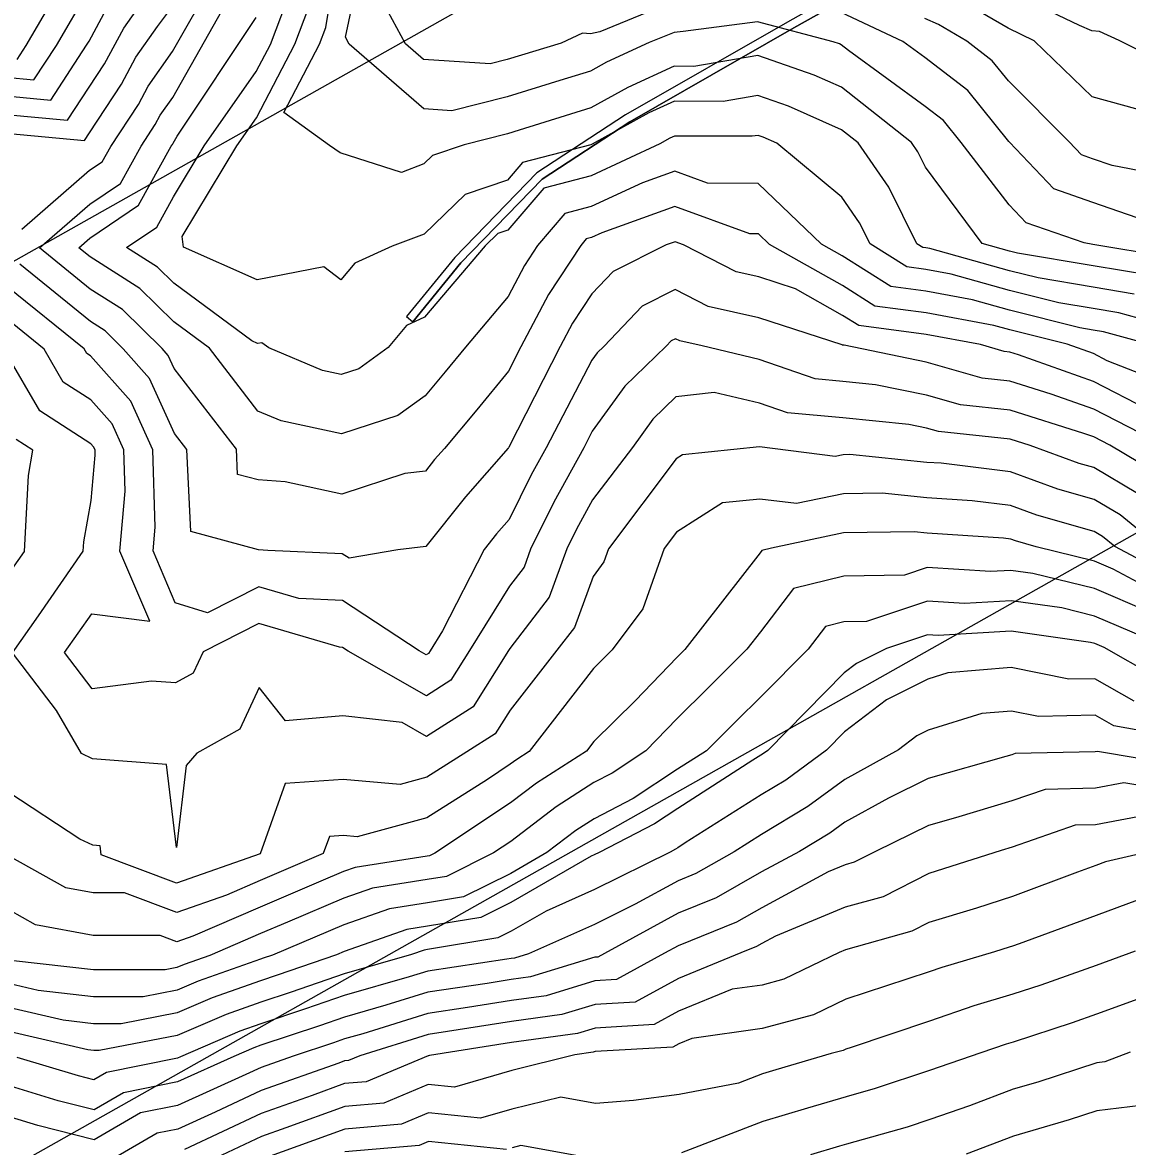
# Model space of a CAD drawing. Extents: x 42655 to 43811, y -141820 to -141156.
# Drawn here: x 43069.4 to 43136.6, y -141641 to -141572.6 of the extents above; entities that cross this region are included whole.
import ezdxf

# ---------------------------------------------------------------- set-up
doc = ezdxf.new("R2010")
doc.units = 0
for name, color, linetype in [('D-STR-HTXT', 7, 'Continuous'), ('ZE_HICN', 7, 'Continuous'), ('ZE_LWCN', 7, 'Continuous'), ('地形', 7, 'Continuous'), ('現況水路ﾊｯﾁ', 7, 'Continuous')]:
    doc.layers.add(name, color=color, linetype=linetype)

msp = doc.modelspace()

# ---------------------------------------------------------------- linework, layer by layer
at = {"layer": 'D-STR-HTXT'}
for p, q in [((43148.457, -141542.195), (42816.396, -141729.579)), ((43172.046, -141583.999), (42839.986, -141771.382))]:
    msp.add_line(p, q, dxfattribs=at)
at = {"layer": 'ZE_HICN'}
for points in [[(43069.335, -141585.165), (43073.46, -141581.577), (43074.227, -141581.058), (43074.744, -141580.124), (43076.425, -141577.567), (43077.016, -141576.46), (43078.514, -141574.335), (43079.235, -141573.06), (43082.253, -141567.763)], [(43137.998, -141587.975), (43134.547, -141587.4), (43129.945, -141586.621), (43129.454, -141586.498), (43127.798, -141586.037), (43124.342, -141581.388), (43123.875, -141580.453), (43123.492, -141579.895), (43119.231, -141576.523), (43117.562, -141575.777), (43114.133, -141574.58), (43110.25, -141575.249), (43109.048, -141575.245), (43106.216, -141576.539), (43103.972, -141577.782), (43099.61, -141579.135), (43098.891, -141579.356), (43096.259, -141580.023), (43094.341, -141580.677), (43093.811, -141581.19), (43092.44, -141581.705), (43088.72, -141580.526), (43088.054, -141580.061), (43085.275, -141578.07), (43087.45, -141573.901), (43087.838, -141572.875), (43088.661, -141567.948)], [(43069.044, -141574.84), (43069.604, -141573.985), (43072.7, -141568.655)], [(43139.579, -141575.378), (43136.132, -141573.673), (43134.934, -141573.129), (43134.479, -141573.084), (43133.724, -141572.771), (43129.38, -141570.669)], [(43137.882, -141596.142), (43134.58, -141594.437), (43130.001, -141592.816), (43129.483, -141592.653), (43129.135, -141592.615), (43127.693, -141592.201), (43124.39, -141591.583), (43120.287, -141591.038), (43119.296, -141590.415), (43116.433, -141588.795), (43114.197, -141588.072), (43112.828, -141587.764), (43109.62, -141586.123), (43109.098, -141585.932), (43108.554, -141586.128), (43105.335, -141587.737), (43104.025, -141589.112), (43102.856, -141590.891), (43102.105, -141592.321), (43098.981, -141598.452), (43098.962, -141598.475), (43098.942, -141598.498), (43096.347, -141601.467), (43093.921, -141604.5), (43092.226, -141604.692), (43089.251, -141605.209), (43088.834, -141604.937), (43084.311, -141604.729), (43083.745, -141604.69), (43079.623, -141603.574), (43079.381, -141598.59), (43078.624, -141597.606), (43077.11, -141594.252), (43075.499, -141592.445), (43074.402, -141591.365), (43073.503, -141590.796), (43069.213, -141587.298)], [(43139.725, -141606.548), (43135.879, -141604.487), (43135.129, -141603.88), (43134.623, -141603.58), (43131.122, -141602.581), (43129.527, -141601.999), (43127.199, -141601.71), (43124.436, -141601.525), (43121.706, -141601.248), (43119.347, -141601.282), (43116.486, -141601.884), (43114.26, -141601.603), (43111.984, -141601.841), (43109.181, -141603.63), (43108.44, -141604.616), (43107.144, -141608.291), (43105.263, -141610.794), (43104.132, -141611.916), (43100.218, -141616.98), (43099.464, -141617.461), (43099.071, -141617.762), (43097.676, -141618.687), (43093.998, -141621.019), (43089.755, -141622.175), (43088.915, -141622.1), (43088.058, -141622.162), (43087.687, -141623.202), (43083.84, -141624.837), (43081.784, -141625.724), (43078.76, -141626.788), (43075.585, -141625.582), (43073.666, -141625.582), (43072.012, -141625.277), (43068.568, -141623.357)], [(43137.06, -141613.914), (43134.665, -141612.547), (43133.081, -141612.582), (43129.573, -141611.87), (43125.718, -141612.189), (43124.488, -141612.571), (43121.977, -141613.83), (43119.415, -141615.779), (43118.317, -141616.895), (43115.84, -141618.723), (43114.345, -141619.621), (43109.725, -141622.547), (43109.272, -141622.838), (43109.131, -141622.931), (43108.799, -141623.103), (43104.195, -141625.39), (43101.259, -141626.702), (43099.119, -141627.933), (43098.313, -141628.336), (43094.036, -141629.036), (43093.817, -141629.071), (43093.057, -141629.339), (43088.955, -141630.522), (43085.738, -141631.634), (43083.874, -141632.254), (43081.763, -141632.994), (43078.796, -141634.273), (43074.035, -141635.199), (43073.712, -141635.199), (43073.351, -141635.158), (43068.618, -141634.054)], [(43138.469, -141622.963), (43135.315, -141623.702), (43134.718, -141623.927), (43133.609, -141624.332), (43129.639, -141625.814), (43127.444, -141626.516), (43124.558, -141627.396), (43123.515, -141627.93), (43119.477, -141629.06), (43119.097, -141629.217), (43115.728, -141630.844), (43114.399, -141631.205), (43112.573, -141631.461), (43109.318, -141632.793), (43107.823, -141633.617), (43104.235, -141633.826), (43103.162, -141634.153), (43099.151, -141634.706), (43094.15, -141635.497), (43094.082, -141635.516), (43094.066, -141635.515), (43090.292, -141637.098), (43088.986, -141637.21), (43087.012, -141637.925), (43083.906, -141639.024), (43079.241, -141641.229)], [(43137.463, -141638.534), (43134.788, -141638.869), (43133.095, -141639.422), (43129.707, -141640.408), (43126.827, -141641.506)]]:
    msp.add_lwpolyline(points, dxfattribs=at)
at = {"layer": 'ZE_LWCN'}
for points in [[(43138.935, -141586.83), (43134.541, -141586.097), (43134.016, -141586.008), (43130.481, -141584.772), (43129.441, -141583.68), (43126.511, -141579.881), (43125.436, -141578.545), (43124.325, -141577.688), (43119.66, -141574.283), (43119.219, -141573.934), (43119.11, -141573.885), (43118.736, -141573.755), (43114.124, -141572.533), (43109.587, -141573.134), (43109.039, -141573.193), (43107.534, -141573.807), (43104.93, -141574.996), (43103.961, -141575.533), (43102.078, -141576.117), (43098.88, -141577.098), (43095.508, -141577.953), (43093.796, -141577.84), (43089.269, -141573.893), (43089.041, -141573.465), (43090.248, -141567.726)], [(43139.67, -141594.857), (43135.41, -141593.177), (43134.572, -141592.744), (43132.967, -141592.176), (43129.477, -141591.303), (43128.517, -141591.036), (43124.384, -141590.263), (43121.26, -141589.849), (43119.288, -141588.607), (43114.851, -141586.098), (43114.184, -141585.457), (43113.648, -141585.453), (43109.088, -141583.785), (43104.634, -141585.387), (43104.009, -141585.678), (43103.688, -141585.761), (43103.355, -141586.152), (43101.394, -141589.137), (43099.716, -141592.332), (43098.959, -141593.818), (43097.038, -141596.167), (43095.058, -141598.516), (43094.459, -141599.201), (43093.899, -141599.902), (43092.649, -141600.043), (43088.818, -141601.313), (43085.372, -141600.556), (43083.725, -141600.44), (43082.466, -141600.099), (43082.392, -141598.576), (43078.605, -141593.656), (43078.247, -141592.862), (43077.866, -141592.434), (43075.463, -141590.068), (43073.494, -141588.82), (43070.41, -141586.307), (43073.47, -141583.645), (43075.332, -141582.384), (43076.587, -141580.115), (43077.452, -141578.799), (43077.757, -141578.23), (43078.528, -141577.137), (43082.912, -141569.376)], [(43068.345, -141575.909), (43070.069, -141576.07), (43071.441, -141573.976), (43073.409, -141570.589)], [(43139.653, -141591.244), (43136.124, -141590.267), (43134.559, -141590.006), (43132.472, -141589.652), (43129.465, -141588.901), (43125.913, -141587.912), (43124.371, -141587.624), (43123.206, -141587.469), (43120.981, -141586.069), (43120.337, -141584.78), (43119.262, -141583.211), (43115.302, -141579.933), (43114.468, -141579.56), (43114.156, -141579.452), (43113.803, -141579.512), (43109.068, -141579.495), (43108.788, -141579.623), (43108.168, -141579.967), (43103.991, -141581.909), (43101.104, -141582.661), (43098.919, -141585.227), (43098.308, -141585.435), (43097.539, -141586.179), (43093.855, -141590.531), (43092.758, -141591.033), (43091.638, -141592.37), (43089.847, -141593.668), (43088.783, -141594.014), (43087.643, -141593.768), (43084.372, -141592.404), (43083.952, -141592.084), (43083.686, -141592.136), (43083.329, -141591.977), (43078.581, -141588.456), (43077.584, -141587.475), (43075.703, -141586.282), (43077.543, -141585.035), (43078.556, -141583.204), (43080.425, -141580.097), (43083.608, -141575.559), (43084.466, -141573.915), (43085.787, -141570.414)], [(43068.351, -141577.044), (43071.095, -141577.3), (43073.277, -141573.968), (43073.423, -141573.717), (43074.795, -141571.15)], [(43109.03, -141571.297), (43104.513, -141573.14), (43103.951, -141573.266), (43103.46, -141573.232), (43102.158, -141573.832), (43098.87, -141574.841), (43097.839, -141575.102), (43093.782, -141574.834), (43092.684, -141573.877), (43091.115, -141570.929)], [(43138.186, -141578.124), (43134.498, -141577.099), (43130.967, -141573.697), (43129.391, -141572.934), (43126.392, -141571.177)], [(43068.356, -141578.179), (43072.12, -141578.53), (43073.436, -141576.521), (43074.37, -141575.101), (43075.535, -141572.92), (43076.509, -141571.54)], [(43068.361, -141579.314), (43073.146, -141579.761), (43073.449, -141579.297), (43075.397, -141576.334), (43076.276, -141574.69), (43077.586, -141572.832), (43078.502, -141571.598)], [(43137.061, -141589.121), (43134.553, -141588.703), (43131.208, -141588.136), (43129.46, -141587.699), (43124.611, -141586.35), (43124.365, -141586.304), (43124.179, -141586.28), (43123.824, -141586.056), (43122.106, -141582.616), (43120.251, -141579.91), (43119.243, -141579.112), (43116.015, -141577.668), (43114.145, -141577.016), (43112.026, -141577.381), (43109.058, -141577.37), (43107.502, -141578.081), (43104.064, -141579.986), (43103.982, -141580.024), (43099.812, -141581.111), (43098.904, -141582.176), (43096.325, -141583.056), (43093.831, -141585.469), (43091.869, -141586.206), (43089.6, -141587.244), (43088.756, -141588.25), (43087.727, -141587.467), (43083.668, -141588.26), (43079.174, -141586.266), (43079.099, -141585.622), (43082.428, -141580.088), (43083.622, -141578.386), (43085.958, -141573.908), (43086.812, -141571.644)], [(43138.822, -141585.015), (43134.529, -141583.535), (43132.167, -141582.71), (43129.459, -141579.867), (43129.423, -141579.83), (43126.924, -141576.725), (43124.311, -141574.711), (43122.973, -141573.735), (43119.209, -141571.967)], [(43137.861, -141592.153), (43135.187, -141591.412), (43134.565, -141591.308), (43133.735, -141591.168), (43129.471, -141590.102), (43127.215, -141589.474), (43124.377, -141588.943), (43122.233, -141588.659), (43119.279, -141586.8), (43118.012, -141586.083), (43114.17, -141582.391), (43111.076, -141582.369), (43109.078, -141581.637), (43107.126, -141582.34), (43104, -141583.793), (43102.396, -141584.211), (43100.733, -141586.164), (43099.932, -141587.383), (43098.938, -141589.277), (43096.35, -141592.348), (43095.114, -141593.859), (43093.878, -141595.326), (43092.227, -141596.523), (43088.8, -141597.639), (43085.126, -141596.846), (43083.705, -141596.253), (43080.766, -141592.421), (43078.592, -141590.808), (43076.523, -141588.771), (43073.485, -141586.845), (43072.81, -141586.295), (43073.48, -141585.713), (43076.437, -141583.709), (43078.431, -141580.106), (43078.48, -141580.032), (43078.497, -141580), (43078.541, -141579.938), (43078.789, -141579.499), (43083.593, -141572.281)], [(43139.61, -141582.04), (43135.721, -141581.294), (43134.516, -141580.879), (43133.854, -141580.647), (43133.094, -141579.85), (43129.406, -141576.14), (43128.412, -141574.905), (43126.869, -141573.716), (43125.143, -141572.705), (43124.299, -141572.343)], [(43138.811, -141598.311), (43134.588, -141596.13), (43131.999, -141595.214), (43129.491, -141594.423), (43127.803, -141594.243), (43124.398, -141593.263), (43119.401, -141592.239), (43119.314, -141592.228), (43119.305, -141592.222), (43119.276, -141592.206), (43114.208, -141590.567), (43111.107, -141589.868), (43109.112, -141588.847), (43107.099, -141589.853), (43104.762, -141592.308), (43104.361, -141592.697), (43104.044, -141593.136), (43101.25, -141598.487), (43100.346, -141600.136), (43099.001, -141602.856), (43098.236, -141603.732), (43097.487, -141604.668), (43094.943, -141609.634), (43094.189, -141610.846), (43094.086, -141611.01), (43093.952, -141611.095), (43093.519, -141610.849), (43088.848, -141607.79), (43086.193, -141607.668), (43083.756, -141606.943), (43080.634, -141608.536), (43078.672, -141607.934), (43077.324, -141604.762), (43077.451, -141603.309), (43077.308, -141598.6), (43075.973, -141595.642), (43073.513, -141592.883), (43073.282, -141592.734), (43073.122, -141592.457), (43068.405, -141588.63)], [(43138.331, -141599.964), (43135.57, -141598.326), (43134.596, -141597.823), (43133.998, -141597.611), (43129.5, -141596.194), (43126.472, -141595.871), (43124.407, -141595.277), (43121.307, -141594.642), (43119.315, -141594.435), (43117.629, -141594.288), (43114.22, -141593.114), (43110.752, -141592.28), (43109.386, -141591.972), (43109.126, -141591.839), (43108.864, -141591.97), (43108.559, -141592.29), (43106.05, -141594.722), (43104.064, -141597.476), (43103.542, -141598.477), (43101.726, -141601.791), (43100.309, -141604.654), (43099.914, -141605.745), (43099.02, -141606.905), (43096.578, -141610.835), (43095.444, -141612.638), (43093.963, -141613.58), (43089.207, -141610.869), (43088.861, -141610.643), (43088.665, -141610.634), (43083.766, -141609.175), (43080.367, -141610.911), (43079.766, -141612.214), (43078.695, -141612.807), (43077.23, -141612.699), (43073.608, -141613.164), (43071.923, -141610.95), (43073.587, -141608.593), (43077.118, -141609.037), (43075.305, -141604.772), (43075.623, -141601.117), (43075.547, -141598.608), (43074.836, -141597.032), (43073.526, -141595.563), (43071.853, -141594.482), (43070.687, -141592.468), (43068.414, -141590.624)], [(43137.263, -141601.27), (43134.604, -141599.692), (43133.697, -141599.433), (43130.727, -141598.349), (43129.508, -141597.965), (43125.141, -141597.499), (43124.417, -141597.291), (43123.33, -141597.068), (43119.325, -141596.651), (43115.937, -141596.357), (43114.233, -141595.77), (43111.479, -141595.108), (43109.143, -141595.387), (43107.739, -141596.748), (43106.502, -141598.463), (43104.084, -141601.659), (43103.105, -141603.445), (43102.512, -141604.644), (43101.446, -141607.583), (43099.038, -141610.709), (43098.967, -141610.823), (43096.801, -141614.266), (43093.975, -141616.065), (43092.484, -141615.215), (43088.881, -141614.808), (43085.389, -141615.118), (43083.784, -141613.075), (43082.609, -141615.625), (43079.987, -141617.075), (43079.343, -141617.835), (43078.742, -141622.833), (43078.148, -141617.774), (43073.628, -141617.421), (43072.963, -141617.108), (43071.434, -141614.474), (43068.762, -141610.965), (43070.349, -141608.717), (43073.067, -141604.782), (43073.098, -141604.214), (43073.554, -141601.699), (43073.796, -141598.924), (43073.787, -141598.616), (43073.699, -141598.423), (43073.538, -141598.242), (43070.424, -141596.23), (43068.424, -141592.776)], [(43068.487, -141606.242), (43069.484, -141604.799), (43069.731, -141600.176), (43070.011, -141598.634), (43068.995, -141597.977)], [(43138.543, -141604.475), (43136.196, -141602.575), (43134.614, -141601.636), (43132.41, -141601.007), (43129.517, -141599.952), (43125.297, -141599.428), (43124.426, -141599.37), (43119.745, -141598.896), (43119.336, -141598.902), (43118.839, -141599.007), (43114.245, -141598.426), (43109.547, -141598.918), (43109.161, -141599.165), (43105.048, -141604.632), (43104.764, -141605.436), (43104.106, -141606.312), (43102.978, -141609.421), (43101.908, -141610.81), (43099.056, -141614.468), (43098.158, -141615.895), (43096.425, -141616.998), (43093.987, -141618.544), (43092.363, -141618.987), (43088.899, -141618.677), (43085.365, -141618.931), (43083.832, -141623.22), (43078.752, -141625.007), (43074.164, -141623.265), (43074.101, -141622.723), (43073.653, -141622.688), (43072.863, -141622.316), (43068.55, -141619.469)], [(43139.732, -141607.991), (43135.776, -141605.872), (43134.631, -141605.381), (43131.079, -141604.51), (43129.835, -141604.155), (43129.537, -141604.046), (43129.101, -141603.992), (43124.447, -141603.679), (43123.666, -141603.6), (43119.358, -141603.661), (43114.968, -141604.586), (43114.39, -141604.728), (43114.276, -141604.878), (43109.705, -141610.773), (43109.436, -141611.04), (43109.217, -141611.258), (43106.685, -141613.869), (43104.153, -141616.381), (43103.703, -141616.964), (43100.665, -141618.902), (43099.082, -141620.114), (43094.474, -141623.17), (43094.144, -141623.335), (43094.009, -141623.357), (43089.632, -141624.05), (43088.925, -141624.299), (43087.538, -141624.885), (43083.847, -141626.455), (43079.735, -141628.229), (43078.769, -141628.569), (43077.754, -141628.184), (43073.679, -141628.182), (43070.166, -141627.535), (43068.583, -141626.653)], [(43137.944, -141608.473), (43134.639, -141607.055), (43130.888, -141606.136), (43129.545, -141605.947), (43128.31, -141606.02), (43124.456, -141605.774), (43123.065, -141606.236), (43119.371, -141606.294), (43116.321, -141607.044), (43114.298, -141609.692), (43113.474, -141610.755), (43111.136, -141613.08), (43109.235, -141614.97), (43107.318, -141616.947), (43105.274, -141618.304), (43104.165, -141618.877), (43101.866, -141620.343), (43099.093, -141622.466), (43098.057, -141623.153), (43095.186, -141624.585), (43094.016, -141624.777), (43090.678, -141625.305), (43088.933, -141625.92), (43085.507, -141627.37), (43083.855, -141628.072), (43080.785, -141629.397), (43079.222, -141629.945), (43078.776, -141630.137), (43078.061, -141630.276), (43073.689, -141630.282), (43068.823, -141629.726)], [(43139.089, -141610.635), (43134.647, -141608.73), (43132.641, -141608.238), (43129.554, -141607.803), (43126.714, -141607.971), (43124.466, -141607.828), (43120.754, -141609.061), (43119.384, -141609.082), (43118.252, -141609.361), (43117.2, -141610.738), (43114.317, -141613.647), (43112.836, -141615.119), (43111.015, -141616.93), (43109.249, -141618.06), (43106.56, -141619.846), (43104.175, -141621.077), (43103.068, -141621.784), (43101.299, -141623.138), (43099.102, -141624.402), (43096.228, -141625.835), (43094.023, -141626.196), (43091.725, -141626.56), (43088.941, -141627.542), (43084.599, -141629.379), (43084.024, -141629.578), (43083.862, -141629.631), (43080.069, -141630.961), (43078.783, -141631.515), (43076.719, -141631.917), (43073.696, -141631.921), (43070.332, -141631.536), (43068.604, -141631.133)], [(43138.297, -141612.402), (43135.234, -141610.653), (43134.655, -141610.405), (43134.393, -141610.341), (43129.563, -141609.659), (43125.118, -141609.923), (43124.476, -141609.882), (43121.967, -141610.715), (43120.143, -141611.63), (43119.398, -141612.197), (43114.759, -141616.912), (43114.494, -141617.108), (43114.333, -141617.204), (43113.839, -141617.518), (43109.26, -141620.449), (43107.846, -141621.388), (43104.487, -141623.123), (43104.185, -141623.273), (43103.993, -141623.358), (43099.111, -141626.168), (43097.27, -141627.085), (43094.029, -141627.616), (43092.771, -141627.816), (43088.948, -141629.164), (43088.483, -141629.361), (43084.881, -141630.606), (43083.868, -141630.943), (43080.916, -141631.977), (43078.789, -141632.894), (43075.377, -141633.558), (43073.704, -141633.56), (43071.842, -141633.347), (43068.611, -141632.594)], [(43139.77, -141616.119), (43135.823, -141615.427), (43134.675, -141614.772), (43131.227, -141614.848), (43129.586, -141614.515), (43127.781, -141614.664), (43124.503, -141615.684), (43123.812, -141616.03), (43122.701, -141616.875), (43119.429, -141618.684), (43117.187, -141620.339), (43114.356, -141622.037), (43112.704, -141623.084), (43110.37, -141624.417), (43109.281, -141624.858), (43106.67, -141626.283), (43104.205, -141627.508), (43100.181, -141629.306), (43099.336, -141629.563), (43099.127, -141629.592), (43098.861, -141629.634), (43094.042, -141630.353), (43092.918, -141630.704), (43088.961, -141631.845), (43086.595, -141632.662), (43083.88, -141633.565), (43082.611, -141634.01), (43078.996, -141635.568), (43078.802, -141635.655), (43074.494, -141636.529), (43073.72, -141636.978), (43072.776, -141636.739), (43069.054, -141635.614)], [(43139.778, -141617.805), (43134.813, -141616.972), (43134.686, -141616.996), (43129.815, -141617.104), (43129.598, -141617.18), (43129.231, -141617.29), (43124.517, -141618.635), (43122.096, -141619.817), (43119.441, -141621.284), (43118.534, -141621.954), (43116.681, -141623.066), (43114.367, -141624.318), (43111.603, -141625.896), (43109.29, -141626.833), (43104.799, -141629.284), (43104.396, -141629.506), (43104.215, -141629.517), (43100.292, -141630.711), (43099.133, -141630.871), (43097.659, -141631.103), (43094.048, -141631.642), (43091.501, -141632.436), (43088.967, -141633.167), (43087.452, -141633.691), (43083.887, -141634.876), (43083.458, -141635.027), (43082.237, -141635.553), (43078.809, -141637.095), (43075.522, -141637.762), (43073.728, -141638.801), (43071.542, -141638.248), (43068.633, -141637.369)], [(43139.786, -141619.462), (43136.417, -141618.897), (43134.696, -141619.221), (43131.636, -141619.289), (43129.611, -141619.994), (43126.183, -141621.016), (43124.53, -141621.488), (43121.343, -141623.044), (43120.01, -141623.725), (43119.453, -141623.881), (43118.425, -141624.306), (43114.377, -141626.495), (43112.836, -141627.375), (43109.3, -141628.809), (43108.46, -141629.267), (43105.539, -141630.876), (43104.221, -141630.953), (43101.249, -141631.858), (43099.139, -141632.149), (43096.458, -141632.573), (43094.054, -141632.932), (43090.083, -141634.169), (43088.973, -141634.489), (43088.309, -141634.719), (43085.853, -141635.536), (43083.893, -141636.23), (43082.975, -141636.663), (43078.815, -141638.535), (43076.549, -141638.995), (43073.737, -141640.625), (43070.308, -141639.757), (43068.642, -141639.254)], [(43138.021, -141620.821), (43134.707, -141621.446), (43133.457, -141621.474), (43129.625, -141622.808), (43128.954, -141623.008), (43125.453, -141624.127), (43124.544, -141624.405), (43121.762, -141625.828), (43119.465, -141626.471), (43115.223, -141628.221), (43114.387, -141628.673), (43114.069, -141628.854), (43113.106, -141629.245), (43109.309, -141630.799), (43106.681, -141632.247), (43104.228, -141632.39), (43102.205, -141633.005), (43099.145, -141633.428), (43095.256, -141634.042), (43094.06, -141634.221), (43089.903, -141635.517), (43089.215, -141635.805), (43088.979, -141635.826), (43088.623, -141635.954), (43083.9, -141637.627), (43081.108, -141638.946), (43078.822, -141639.975), (43077.577, -141640.227), (43074.951, -141641.749)], [(43137.253, -141626.027), (43134.733, -141626.977), (43130.046, -141628.688), (43129.653, -141628.835), (43129.436, -141628.905), (43128.557, -141629.173), (43125.348, -141630.128), (43124.572, -141630.394), (43123.208, -141630.852), (43119.492, -141632.069), (43117.536, -141633.013), (43114.412, -141633.861), (43110.117, -141634.464), (43109.328, -141634.787), (43108.965, -141634.987), (43104.242, -141635.263), (43104.118, -141635.3), (43102.994, -141635.455), (43099.159, -141636.414), (43095.666, -141637.417), (43094.074, -141637.255), (43091.37, -141638.39), (43088.992, -141638.595), (43085.401, -141639.895), (43083.913, -141640.422), (43081.165, -141641.72)], [(43137.123, -141629.132), (43134.747, -141630.007), (43131.36, -141631.214), (43129.667, -141631.767), (43127.301, -141632.471), (43124.586, -141633.4), (43119.813, -141635.004), (43119.506, -141635.105), (43119.344, -141635.182), (43118.609, -141635.382), (43115.233, -141636.378), (43114.425, -141636.617), (43112.963, -141637.181), (43109.342, -141637.862), (43106.573, -141638.246), (43104.256, -141638.411), (43102.137, -141638.025), (43099.17, -141638.766), (43097.25, -141639.317), (43094.083, -141638.996), (43092.447, -141639.682), (43088.999, -141639.98), (43084.229, -141641.706)], [(43137.493, -141631.978), (43134.761, -141632.984), (43133.277, -141633.513), (43129.68, -141634.687), (43129.254, -141634.814), (43127.72, -141635.339), (43124.6, -141636.401), (43121.284, -141637.51), (43119.519, -141638.011), (43117.171, -141638.703), (43114.438, -141639.51), (43109.498, -141641.419)], [(43136.807, -141635.296), (43135.257, -141635.888), (43134.775, -141635.949), (43131.178, -141637.123), (43129.694, -141637.555), (43127.035, -141638.568), (43124.614, -141639.392), (43123.238, -141639.853), (43119.533, -141640.904), (43119.11, -141641.029), (43117.341, -141641.551)], [(43098.835, -141641.218), (43094.091, -141640.737), (43093.524, -141640.975), (43089.005, -141641.365)], [(43103.181, -141641.617), (43099.716, -141640.985), (43099.181, -141641.118)]]:
    msp.add_lwpolyline(points, dxfattribs=at)
at = {"layer": '地形'}
for points in [[(43143.432, -141560.019), (43132.537, -141560.934), (43129.423, -141565.357), (43123.366, -141568.383), (43116.082, -141572.472), (43106.091, -141578.212), (43100.689, -141581.729), (43095.69, -141586.893), (43092.744, -141590.492)], [(43143.746, -141560.494), (43132.811, -141561.413), (43129.759, -141565.748), (43123.6, -141568.825), (43116.329, -141572.907), (43106.352, -141578.639), (43101.009, -141582.117), (43096.064, -141587.226), (43093.131, -141590.808)]]:
    msp.add_lwpolyline(points, dxfattribs=at)
at = {"layer": '現況水路ﾊｯﾁ'}
msp.add_lwpolyline([(43143.432, -141560.019), (43132.537, -141560.934), (43129.423, -141565.357), (43123.366, -141568.383), (43116.082, -141572.472), (43106.091, -141578.212), (43100.689, -141581.729), (43095.69, -141586.893), (43092.744, -141590.492), (43093.131, -141590.808), (43096.064, -141587.226), (43101.009, -141582.117), (43106.352, -141578.639), (43116.329, -141572.907), (43123.6, -141568.825), (43129.759, -141565.748), (43132.811, -141561.413), (43143.746, -141560.494)], dxfattribs=at)

doc.saveas('drawing.dxf')
